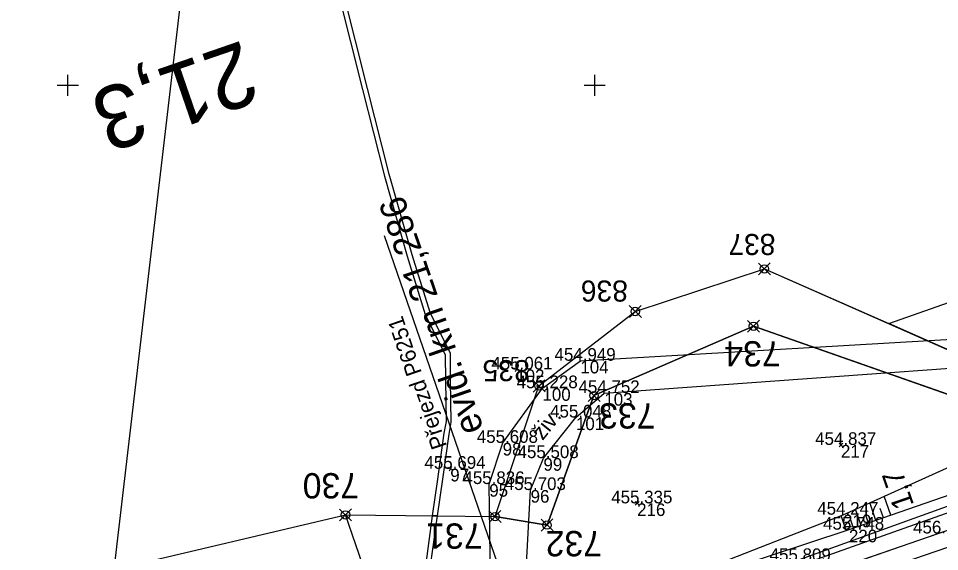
# Model space of a CAD drawing. Extents: x -776734 to -748832, y -1118122 to -976986.
# Drawn here: x -750954.7 to -750867.3, y -1114594.3 to -1114543.6 of the extents above; entities that cross this region are included whole.
import ezdxf

# ---------------------------------------------------------------- set-up
doc = ezdxf.new("R2010")
doc.units = 0
for name, color, linetype in [('KM_Hranice parcel', 7, 'Continuous'), ('KM_Věcná břemena k části', 7, 'Continuous'), ('Level 61 Křížky', 7, 'Continuous'), ('Obvod stavby - Dočasné zábory', 7, 'Continuous'), ('Obvod stavby - SŽ+ČD', 7, 'Continuous'), ('OSA', 7, 'Continuous'), ('SŽG Vrstva 1', 7, 'Continuous'), ('SŽG Vrstva 4', 7, 'Continuous'), ('SŽG Vrstva 48', 7, 'Continuous'), ('SŽG Vrstva 49', 7, 'Continuous'), ('SŽG Vrstva 51', 7, 'Continuous'), ('SŽG Vrstva 53', 7, 'Continuous'), ('SŽG Vrstva 60', 7, 'Continuous'), ('SŽG Vrstva 61', 7, 'Continuous'), ('VYT-BODY', 7, 'Continuous')]:
    doc.layers.add(name, color=color, linetype=linetype)

msp = doc.modelspace()

# ---------------------------------------------------------------- linework, layer by layer
at = {"layer": 'KM_Hranice parcel'}
msp.add_line((-750872.08, -1114572.6), (-750784.54, -1114541.68), dxfattribs=at)
for points in [[(-751154.53, -1114472.31), (-751147.55, -1114479.1), (-751148.65, -1114481.83), (-751152.49, -1114497.62), (-751130.98, -1114497.11), (-751108.06, -1114492.36), (-751077.89, -1114489.91), (-751077.75, -1114475.44), (-751018.04, -1114477.32), (-750975.93, -1114483.83), (-750935.34, -1114508.17), (-750945.62, -1114595.97)], [(-750784.54, -1114541.68), (-750789.31, -1114548.64), (-750856.37, -1114575.86), (-750864.03, -1114576.18), (-750872.08, -1114572.6)], [(-750909.46, -1114590.94), (-750904.52, -1114591.74), (-750900.07, -1114579.45), (-750884.93, -1114572.87), (-750860.41, -1114581.47), (-750789.41, -1114554.45)], [(-750909.46, -1114590.94), (-750905.29, -1114578.54), (-750896.15, -1114571.47), (-750883.9, -1114567.43), (-750872.08, -1114572.6)], [(-750945.62, -1114595.97), (-750923.65, -1114590.78), (-750909.46, -1114590.94)]]:
    msp.add_lwpolyline(points, dxfattribs=at)
at = {"layer": 'KM_Věcná břemena k části'}
for points in [[(-750935.61, -1114507.73), (-750935.34, -1114508.17), (-750932.59, -1114513.07), (-750930.38, -1114518.81), (-750928.29, -1114526.01), (-750926.18, -1114533.43), (-750924.31, -1114541.33), (-750922.03, -1114550.41), (-750919.96, -1114558.61), (-750917.81, -1114566.23), (-750916.08, -1114571.77), (-750914.18, -1114575.58), (-750914.17, -1114578.03), (-750914.11, -1114581.92), (-750914.32, -1114583.03), (-750914.95, -1114587.6), (-750915.41, -1114590.87), (-750914.91, -1114590.88), (-750914.42, -1114587.4)], [(-750914.42, -1114587.4), (-750913.82, -1114583.11), (-750913.61, -1114581.97), (-750913.67, -1114578.02), (-750913.68, -1114575.46), (-750915.62, -1114571.58), (-750917.33, -1114566.1), (-750919.49, -1114558.42), (-750921.55, -1114550.29), (-750923.83, -1114541.21)]]:
    msp.add_lwpolyline(points, dxfattribs=at)
msp.add_lwpolyline([(-750907.53, -1114617.26), (-750905.84, -1114619.22), (-750906.28, -1114617.96), (-750907.13, -1114616.97), (-750909.04, -1114613.78), (-750911.61, -1114609.79), (-750912.46, -1114607.86), (-750913.4, -1114605.78), (-750914.42, -1114602.49), (-750914.59, -1114600.52), (-750915.57, -1114595.61), (-750914.91, -1114590.88), (-750915.41, -1114590.87), (-750916.07, -1114595.63), (-750915.09, -1114600.59), (-750914.92, -1114602.59), (-750913.87, -1114605.95), (-750912.94, -1114608), (-750912.05, -1114610.02), (-750909.47, -1114614.03)], close=True, dxfattribs=at)
at = {"layer": 'Level 61 Křížky'}
for p, q in [((-750950, -1114550), (-750950, -1114549)), ((-750900, -1114550), (-750900, -1114549)), ((-750951, -1114550), (-750949, -1114550)), ((-750950, -1114551), (-750950, -1114550)), ((-750901, -1114550), (-750899, -1114550)), ((-750900, -1114551), (-750900, -1114550))]:
    msp.add_line(p, q, dxfattribs=at)
at = {"layer": 'Obvod stavby - Dočasné zábory'}
for p, q in [((-750896.15, -1114571.47), (-750883.9, -1114567.43)), ((-750883.9, -1114567.43), (-750864.03, -1114576.18)), ((-750905.29, -1114578.54), (-750896.15, -1114571.47)), ((-750884.93, -1114572.87), (-750900.07, -1114579.45)), ((-750860.41, -1114581.47), (-750884.93, -1114572.87)), ((-750909.46, -1114590.94), (-750905.29, -1114578.54)), ((-750900.07, -1114579.45), (-750904.52, -1114591.74)), ((-750904.52, -1114591.74), (-750909.46, -1114590.94))]:
    msp.add_line(p, q, dxfattribs=at)
at = {"layer": 'Obvod stavby - SŽ+ČD'}
msp.add_lwpolyline([(-751001.9301, -1114630.5149), (-750919.7259, -1114602.1536), (-750923.65, -1114590.78), (-750909.46, -1114590.94), (-750904.52, -1114591.74), (-750900.07, -1114579.45), (-750884.93, -1114572.87), (-750860.41, -1114581.47), (-750855.8233, -1114579.7245), (-750849.5295, -1114597.9668), (-750894.76, -1114611.21), (-750899.97, -1114614.15), (-750906.35, -1114617.75), (-750913.4946, -1114620.2148), (-750914.5076, -1114617.2787), (-750996.7117, -1114645.64)], dxfattribs=at)
at = {"layer": 'OSA'}
msp.add_line((-750860.923, -1114590.3276), (-750912.9148, -1114608.268), dxfattribs=at)
at = {"layer": 'SŽG Vrstva 1'}
msp.add_lwpolyline([(-750820.337, -1114576.326), (-750829.58, -1114579.518), (-750838.838, -1114582.712), (-750848.38, -1114586.005), (-750858.075, -1114589.346), (-750867.336, -1114592.541), (-750876.526, -1114595.715), (-750885.989, -1114598.98), (-750895.385, -1114602.229), (-750902.991, -1114604.843), (-750908.211, -1114606.647), (-750914.742, -1114608.898), (-750924.077, -1114612.114), (-750933.495, -1114615.368), (-750942.896, -1114618.61), (-750952.239, -1114621.829), (-750961.799, -1114625.127)], dxfattribs=at)
at = {"layer": 'SŽG Vrstva 4'}
msp.add_line((-750905.6182, -1114605.751), (-750919.9433, -1114564.3003), dxfattribs=at)
for points in [[(-750824.673, -1114575.386), (-750842.852, -1114581.727), (-750861.561, -1114588.189), (-750880.945, -1114595.155), (-750899.361, -1114601.468), (-750902.908, -1114603.401)], [(-750824.563, -1114575.932), (-750842.715, -1114582.202), (-750861.411, -1114588.769), (-750880.904, -1114595.722), (-750899.175, -1114602.016), (-750902.908, -1114603.401)], [(-750823.32, -1114578.973), (-750841.487, -1114585.259), (-750860.348, -1114591.764), (-750879.972, -1114598.494), (-750898.231, -1114604.794), (-750901.922, -1114606.212)]]:
    msp.add_lwpolyline(points, dxfattribs=at)
at = {"layer": 'SŽG Vrstva 48'}
for p, q in [((-750871.896, -1114590.803), (-750872.523, -1114588.994)), ((-750874.731, -1114591.785), (-750875.268, -1114590.234)), ((-750873.313, -1114591.294), (-750873.896, -1114589.614)), ((-750872.605, -1114591.048), (-750872.907, -1114590.176)), ((-750876.149, -1114592.272), (-750876.626, -1114590.835)), ((-750874.022, -1114591.539), (-750874.302, -1114590.731)), ((-750875.439, -1114592.03), (-750875.697, -1114591.287))]:
    msp.add_line(p, q, dxfattribs=at)
at = {"layer": 'SŽG Vrstva 49'}
for p, q in [((-750907.2224, -1114577.0837), (-750907.6716, -1114576.8643)), ((-750907.3373, -1114576.7494), (-750907.5567, -1114577.1986)), ((-750876.8088, -1114584.3128), (-750876.4552, -1114583.9592)), ((-750876.4552, -1114584.3128), (-750876.8088, -1114583.9592)), ((-750913.4822, -1114586.5103), (-750913.9318, -1114586.2917)), ((-750913.5977, -1114586.1762), (-750913.8163, -1114586.6258)), ((-750896.1508, -1114589.8598), (-750895.7972, -1114589.5062)), ((-750895.7972, -1114589.8598), (-750896.1508, -1114589.5062))]:
    msp.add_line(p, q, dxfattribs=at)
for points in [[(-750902.869, -1114601.131), (-750876.43, -1114590.758), (-750847.082, -1114577.508), (-750846.11, -1114576.392), (-750828.341, -1114569.281)], [(-750829.333, -1114576.055), (-750875.877, -1114592.182), (-750902.869, -1114601.131)]]:
    msp.add_lwpolyline(points, dxfattribs=at)
at = {"layer": 'SŽG Vrstva 51'}
for points in [[(-750907.847, -1114605.676), (-750909.898, -1114596.967), (-750910.005, -1114587.848), (-750908.734, -1114583.94), (-750904.958, -1114578.749), (-750901.36, -1114576.145), (-750861.222, -1114573.82)], [(-750907.847, -1114605.676), (-750904.542, -1114604.506), (-750906.55, -1114596.602), (-750906.082, -1114588.417), (-750904.868, -1114585.385), (-750901.781, -1114581.531), (-750899.088, -1114579.21), (-750860.591, -1114576.435)]]:
    msp.add_lwpolyline(points, dxfattribs=at)
at = {"layer": 'SŽG Vrstva 53'}
msp.add_lwpolyline([(-751091.59, -1114651.24), (-751052.09, -1114634.98), (-750945.62, -1114595.97), (-750923.65, -1114590.78), (-750909.46, -1114590.94), (-750904.52, -1114591.74), (-750900.07, -1114579.45), (-750884.93, -1114572.87), (-750860.41, -1114581.47), (-750789.41, -1114554.45)], dxfattribs=at)
at = {"layer": 'SŽG Vrstva 60'}
for p, q in [((-750901.36, -1114576.145), (-750901.36, -1114576.145)), ((-750907.447, -1114576.974), (-750907.447, -1114576.974)), ((-750904.958, -1114578.749), (-750904.958, -1114578.749)), ((-750899.088, -1114579.21), (-750899.088, -1114579.21)), ((-750901.781, -1114581.531), (-750901.781, -1114581.531)), ((-750908.734, -1114583.94), (-750908.734, -1114583.94)), ((-750876.632, -1114584.136), (-750876.632, -1114584.136)), ((-750904.868, -1114585.385), (-750904.868, -1114585.385)), ((-750913.707, -1114586.401), (-750913.707, -1114586.401)), ((-750910.005, -1114587.848), (-750910.005, -1114587.848)), ((-750906.082, -1114588.417), (-750906.082, -1114588.417)), ((-750895.974, -1114589.683), (-750895.974, -1114589.683)), ((-750876.43, -1114590.758), (-750876.43, -1114590.758)), ((-750875.877, -1114592.182), (-750875.877, -1114592.182)), ((-750867.336, -1114592.541), (-750867.336, -1114592.541))]:
    msp.add_line(p, q, dxfattribs=at)
at = {"layer": 'VYT-BODY'}
for p, q in [((-750884.4727, -1114566.8724), (-750883.3252, -1114567.9874)), ((-750883.3415, -1114566.8562), (-750884.4565, -1114568.0036)), ((-750896.7227, -1114570.9124), (-750895.5752, -1114572.0274)), ((-750895.5915, -1114570.8962), (-750896.7065, -1114572.0436)), ((-750885.5026, -1114572.3123), (-750884.3553, -1114573.4275)), ((-750884.3714, -1114572.2963), (-750885.4866, -1114573.4435)), ((-750905.8627, -1114577.9824), (-750904.7152, -1114579.0974)), ((-750904.7315, -1114577.9662), (-750905.8465, -1114579.1136)), ((-750900.6426, -1114578.8923), (-750899.4953, -1114580.0075)), ((-750899.5114, -1114578.8763), (-750900.6266, -1114580.0235)), ((-750924.2226, -1114590.2223), (-750923.0753, -1114591.3375)), ((-750923.0914, -1114590.2063), (-750924.2066, -1114591.3535)), ((-750910.0326, -1114590.3823), (-750908.8853, -1114591.4975)), ((-750908.9014, -1114590.3663), (-750910.0166, -1114591.5135)), ((-750903.9614, -1114591.1663), (-750905.0766, -1114592.3135)), ((-750905.0926, -1114591.1823), (-750903.9453, -1114592.2975))]:
    msp.add_line(p, q, dxfattribs=at)
for centre in [(-750883.899, -1114567.4299), (-750896.149, -1114571.4699), (-750884.929, -1114572.8699), (-750905.289, -1114578.5399), (-750900.069, -1114579.4499), (-750923.649, -1114590.7799), (-750909.459, -1114590.9399), (-750904.519, -1114591.7399)]:
    msp.add_circle(centre, 0.4, dxfattribs=at)

# ---------------------------------------------------------------- texts
at = {"layer": 'Obvod stavby - Dočasné zábory'}
for s, p in [('837', (-750882.8476, -1114564.1097)), ('836', (-750896.8516, -1114568.5276)), ('835', (-750906.1805, -1114576.0835))]:
    msp.add_text(s, height=2, rotation=180, dxfattribs=at).set_placement(p)
at = {"layer": 'Obvod stavby - SŽ+ČD'}
for s, p in [('734', (-750882.3395, -1114574.2872)), ('733', (-750894.2278, -1114580.1788)), ('730', (-750922.3547, -1114586.8119)), ('731', (-750910.6338, -1114591.5879)), ('732', (-750899.2985, -1114592.3069))]:
    msp.add_text(s, height=2.4, rotation=180, dxfattribs=at).set_placement(p)
at = {"layer": 'OSA'}
msp.add_text('21,3', height=6, rotation=199.034988, dxfattribs=at).set_placement((-750933.3894, -1114545.6934))
at = {"layer": 'SŽG Vrstva 4'}
for s, height, rotation, p in [('evid. km 21,286', 2.5, 108.966618, (-750910.511, -1114582.6414)), ('Přejezd P6251', 1.5, 108.945759, (-750913.9971, -1114584.2399))]:
    msp.add_text(s, height=height, rotation=rotation, dxfattribs=at).set_placement(p)
at = {"layer": 'SŽG Vrstva 48'}
msp.add_text('1,7', height=2, rotation=109.110656, dxfattribs=at).set_placement((-750869.679, -1114589.826))
at = {"layer": 'SŽG Vrstva 51'}
msp.add_text('živ.', height=1.5, rotation=51.305761, dxfattribs=at).set_placement((-750904.9465, -1114583.7681))
at = {"layer": 'SŽG Vrstva 60'}
for s, p in [('104', (-750901.36, -1114577.345)), ('102', (-750907.447, -1114578.174)), ('100', (-750904.958, -1114579.949)), ('103', (-750899.088, -1114580.41)), ('101', (-750901.781, -1114582.731)), ('98', (-750908.734, -1114585.14)), ('217', (-750876.632, -1114585.336)), ('99', (-750904.868, -1114586.585)), ('97', (-750913.707, -1114587.601)), ('95', (-750910.005, -1114589.048)), ('96', (-750906.082, -1114589.617)), ('216', (-750895.974, -1114590.883)), ('219', (-750876.43, -1114591.958)), ('220', (-750875.877, -1114593.382))]:
    msp.add_text(s, height=1.2, dxfattribs=at).set_placement(p)
at = {"layer": 'SŽG Vrstva 61'}
for s, p in [('454.949', (-750903.8137, -1114576.145)), ('455.061', (-750909.8044, -1114576.974)), ('455.228', (-750907.4117, -1114578.749)), ('454.752', (-750901.5362, -1114579.21)), ('455.048', (-750904.2347, -1114581.531)), ('455.608', (-750911.1877, -1114583.94)), ('454.837', (-750879.0839, -1114584.136)), ('455.508', (-750907.3217, -1114585.385)), ('455.694', (-750916.158, -1114586.401)), ('455.836', (-750912.4569, -1114587.848)), ('455.703', (-750908.5339, -1114588.417)), ('455.335', (-750898.4301, -1114589.683)), ('454.247', (-750878.8819, -1114590.758)), ('455.748', (-750878.3307, -1114592.182)), ('456.656', (-750869.7879, -1114592.541)), ('455.809', (-750883.3987, -1114595.155))]:
    msp.add_text(s, height=1.2, dxfattribs=at).set_placement(p)

doc.saveas('drawing.dxf')
